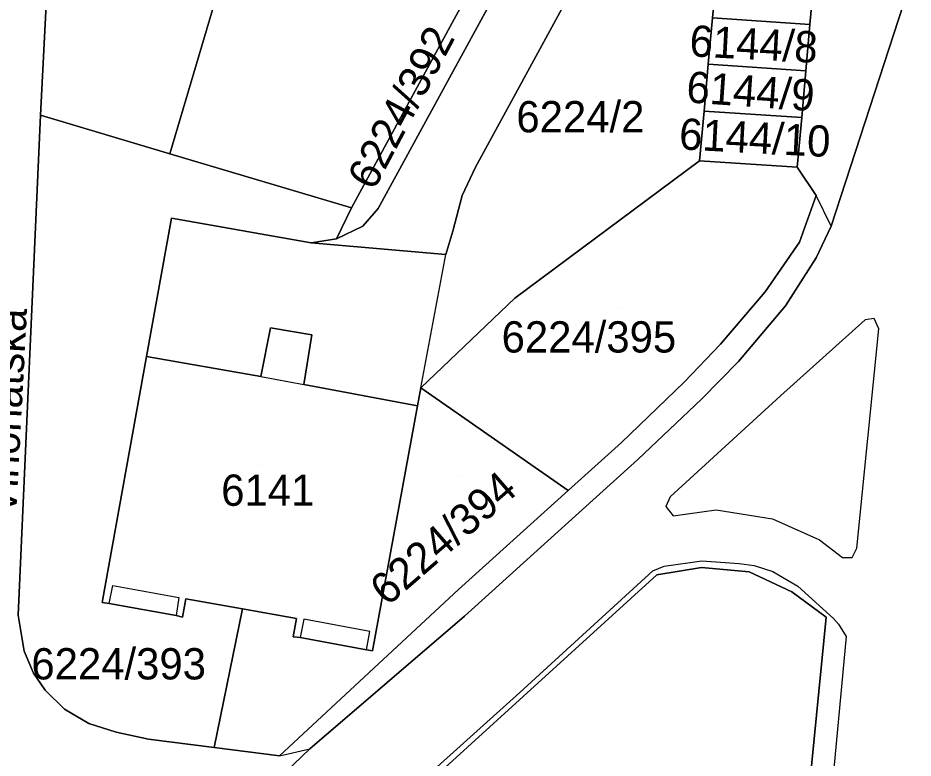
# Model space of a CAD drawing. Extents: x -266199 to -261993, y -1239047 to -1235108.
# Drawn here: x -263981.8 to -263924.6, y -1236512.5 to -1236465.2 of the extents above; entities that cross this region are included whole.
import ezdxf

# ---------------------------------------------------------------- set-up
doc = ezdxf.new("R2010")
doc.units = 0
for name, color, linetype in [('body_kn', 7, 'Continuous'), ('kladpar_druhypozemkov', 7, 'Continuous'), ('kladpar_hranice', 7, 'Continuous'), ('kladpar_parcelnecisla', 7, 'Continuous'), ('kladpar_plochy', 7, 'Continuous'), ('popisy', 7, 'Continuous'), ('zappar_hrandruhpozemk', 7, 'Continuous')]:
    doc.layers.add(name, color=color, linetype=linetype)

msp = doc.modelspace()

# ---------------------------------------------------------------- linework, layer by layer
at = {"layer": 'body_kn'}
for p, q in [((-263937.46, -1236465.19), (-263937.46, -1236465.19)), ((-263931.23, -1236465.61), (-263931.23, -1236465.61)), ((-263931.23, -1236465.61), (-263931.23, -1236465.61)), ((-263937.73, -1236468.15), (-263937.73, -1236468.15)), ((-263931.49, -1236468.57), (-263931.49, -1236468.57)), ((-263931.49, -1236468.57), (-263931.49, -1236468.57)), ((-263937.99, -1236471.14), (-263937.99, -1236471.14)), ((-263980.39, -1236471.41), (-263980.39, -1236471.41)), ((-263980.39, -1236471.41), (-263980.39, -1236471.41)), ((-263931.76, -1236471.55), (-263931.76, -1236471.55)), ((-263931.76, -1236471.55), (-263931.76, -1236471.55)), ((-263972.14, -1236473.87), (-263972.14, -1236473.87)), ((-263938.28, -1236474.32), (-263938.28, -1236474.32)), ((-263952.6, -1236474.73), (-263952.6, -1236474.73)), ((-263932.05, -1236474.72), (-263932.05, -1236474.72)), ((-263953.45, -1236476.54), (-263953.45, -1236476.54)), ((-263930.83, -1236476.53), (-263930.83, -1236476.53)), ((-263960.53, -1236477.32), (-263960.53, -1236477.32)), ((-263960.53, -1236477.32), (-263960.53, -1236477.32)), ((-263958.83, -1236477.38), (-263958.83, -1236477.38)), ((-263972.03, -1236477.98), (-263972.03, -1236477.98)), ((-263959.81, -1236478.49), (-263959.81, -1236478.49)), ((-263929.87, -1236478.51), (-263929.87, -1236478.51)), ((-263929.87, -1236478.51), (-263929.87, -1236478.51)), ((-263954.05, -1236478.81), (-263954.05, -1236478.81)), ((-263963.11, -1236479.57), (-263963.11, -1236479.57)), ((-263961.48, -1236479.3), (-263961.48, -1236479.3)), ((-263931.89, -1236479.52), (-263931.89, -1236479.52)), ((-263954.5, -1236480.31), (-263954.5, -1236480.31)), ((-263930.84, -1236480.52), (-263930.84, -1236480.52)), ((-263934.1, -1236482.7), (-263934.1, -1236482.7)), ((-263950.08, -1236483.11), (-263950.08, -1236483.11)), ((-263932.8, -1236483.6), (-263932.8, -1236483.6)), ((-263927.13, -1236484.4), (-263927.13, -1236484.4)), ((-263965.71, -1236484.99), (-263965.71, -1236484.99)), ((-263927.7, -1236484.49), (-263927.7, -1236484.49)), ((-263963.05, -1236485.44), (-263963.05, -1236485.44)), ((-263926.82, -1236485.06), (-263926.82, -1236485.06)), ((-263936.95, -1236486.04), (-263936.95, -1236486.04)), ((-263973.63, -1236486.84), (-263973.63, -1236486.84)), ((-263973.63, -1236486.84), (-263973.63, -1236486.84)), ((-263935.8, -1236487.16), (-263935.8, -1236487.16)), ((-263966.31, -1236488.12), (-263966.31, -1236488.12)), ((-263966.31, -1236488.12), (-263966.31, -1236488.12)), ((-263963.57, -1236488.62), (-263963.57, -1236488.62)), ((-263956.1, -1236488.84), (-263956.1, -1236488.84)), ((-263956.1, -1236488.84), (-263956.1, -1236488.84)), ((-263939.27, -1236488.47), (-263939.27, -1236488.47)), ((-263938.16, -1236489.57), (-263938.16, -1236489.57)), ((-263933.11, -1236489.35), (-263933.11, -1236489.35)), ((-263956.31, -1236489.99), (-263956.31, -1236489.99)), ((-263943.27, -1236492.34), (-263943.27, -1236492.34)), ((-263942.23, -1236493.41), (-263942.23, -1236493.41)), ((-263946.68, -1236495.41), (-263946.68, -1236495.41)), ((-263946.68, -1236495.41), (-263946.68, -1236495.41)), ((-263940.17, -1236495.81), (-263940.17, -1236495.81)), ((-263940.43, -1236496.43), (-263940.43, -1236496.43)), ((-263937.22, -1236496.63), (-263937.22, -1236496.63)), ((-263939.97, -1236497.03), (-263939.97, -1236497.03)), ((-263933.62, -1236497.22), (-263933.62, -1236497.22)), ((-263930.62, -1236498.56), (-263930.62, -1236498.56)), ((-263928.24, -1236499.09), (-263928.24, -1236499.09)), ((-263928.24, -1236499.09), (-263928.24, -1236499.09)), ((-263929.15, -1236499.68), (-263929.15, -1236499.68)), ((-263928.53, -1236499.69), (-263928.53, -1236499.69)), ((-263940.55, -1236500.23), (-263940.55, -1236500.23)), ((-263938.16, -1236500.32), (-263938.16, -1236500.32)), ((-263938.15, -1236499.9), (-263938.15, -1236499.9)), ((-263935.76, -1236500.07), (-263935.76, -1236500.07)), ((-263934.79, -1236500.2), (-263934.79, -1236500.2)), ((-263941.26, -1236500.53), (-263941.26, -1236500.53)), ((-263941.02, -1236500.79), (-263941.02, -1236500.79)), ((-263935.11, -1236500.6), (-263935.11, -1236500.6)), ((-263933.61, -1236500.57), (-263933.61, -1236500.57)), ((-263975.78, -1236501.48), (-263975.78, -1236501.48)), ((-263932.01, -1236501.52), (-263932.01, -1236501.52)), ((-263953.68, -1236501.72), (-263953.68, -1236501.72)), ((-263932.39, -1236501.87), (-263932.39, -1236501.87)), ((-263976.45, -1236502.56), (-263976.45, -1236502.56)), ((-263976, -1236502.63), (-263976, -1236502.63)), ((-263971.56, -1236502.24), (-263971.56, -1236502.24)), ((-263971.11, -1236502.32), (-263971.11, -1236502.32)), ((-263967.49, -1236502.97), (-263967.49, -1236502.97)), ((-263981.83, -1236503.37), (-263981.83, -1236503.37)), ((-263971.73, -1236503.39), (-263971.73, -1236503.39)), ((-263971.73, -1236503.39), (-263971.73, -1236503.39)), ((-263971.32, -1236503.49), (-263971.32, -1236503.49)), ((-263964.05, -1236503.59), (-263964.05, -1236503.59)), ((-263963.58, -1236503.63), (-263963.58, -1236503.63)), ((-263953.3, -1236503.44), (-263953.3, -1236503.44)), ((-263930.2, -1236503.49), (-263930.2, -1236503.49)), ((-263929.72, -1236503.58), (-263929.72, -1236503.58)), ((-263959.35, -1236504.41), (-263959.35, -1236504.41)), ((-263929.4, -1236503.95), (-263929.4, -1236503.95)), ((-263964.25, -1236504.75), (-263964.25, -1236504.75)), ((-263963.81, -1236504.8), (-263963.81, -1236504.8)), ((-263963.81, -1236504.8), (-263963.81, -1236504.8)), ((-263928.91, -1236504.74), (-263928.91, -1236504.74)), ((-263959.57, -1236505.59), (-263959.57, -1236505.59)), ((-263981.45, -1236505.68), (-263981.45, -1236505.68)), ((-263959.18, -1236505.65), (-263959.18, -1236505.65)), ((-263980.85, -1236507.07), (-263980.85, -1236507.07)), ((-263980.1, -1236508.17), (-263980.1, -1236508.17)), ((-263949.76, -1236508.32), (-263949.76, -1236508.32)), ((-263978.87, -1236509.38), (-263978.87, -1236509.38)), ((-263977.31, -1236510.3), (-263977.31, -1236510.3)), ((-263975.56, -1236510.85), (-263975.56, -1236510.85)), ((-263973.49, -1236511.29), (-263973.49, -1236511.29)), ((-263969.3, -1236511.83), (-263969.3, -1236511.83)), ((-263965.13, -1236512.37), (-263965.13, -1236512.37)), ((-263965.13, -1236512.37), (-263965.13, -1236512.37)), ((-263963.18, -1236511.91), (-263963.18, -1236511.91))]:
    msp.add_line(p, q, dxfattribs=at)
at = {"layer": 'kladpar_druhypozemkov'}
for p, q in [((-263934.78, -1236466.08), (-263934.78, -1236466.08)), ((-263934.84, -1236469.09), (-263934.84, -1236469.09)), ((-263944.88, -1236470.23), (-263944.88, -1236470.23)), ((-263935.14, -1236471.92), (-263935.14, -1236471.92)), ((-263943.46, -1236483.68), (-263943.46, -1236483.68)), ((-263966.27, -1236493.78), (-263966.27, -1236493.78)), ((-263953.47, -1236494.52), (-263953.47, -1236494.52)), ((-263974.53, -1236505.45), (-263974.53, -1236505.45))]:
    msp.add_line(p, q, dxfattribs=at)
at = {"layer": 'kladpar_hranice'}
for p, q in [((-263976, -1236502.63), (-263971.73, -1236503.39)), ((-263971.73, -1236503.39), (-263976, -1236502.63)), ((-263963.81, -1236504.8), (-263959.57, -1236505.59)), ((-263959.57, -1236505.59), (-263963.81, -1236504.8))]:
    msp.add_line(p, q, dxfattribs=at)
for points in [[(-263966.27, -1236445.18), (-263968.43, -1236443.94), (-263968.13, -1236443.44), (-263969.23, -1236442.87), (-263969.45, -1236443.39), (-263971.23, -1236442.33), (-263973.54, -1236446.54), (-263974.5, -1236448.29), (-263970.36, -1236450.44), (-263968.98, -1236451.16), (-263973.88, -1236460.3), (-263968.89, -1236462.93), (-263972.14, -1236473.87), (-263980.39, -1236471.41), (-263979.93, -1236462.23), (-263978.66, -1236436.63), (-263966.3, -1236443.22), (-263966.48, -1236443.5), (-263965.62, -1236444.05), (-263966.27, -1236445.18)], [(-263955.01, -1236458.86), (-263951.61, -1236460.9), (-263960.53, -1236477.32), (-263972.14, -1236473.87), (-263968.89, -1236462.93), (-263963.98, -1236454.15), (-263959.15, -1236456.71), (-263955.01, -1236458.86)], [(-263951.61, -1236460.9), (-263950.22, -1236461.58), (-263958.83, -1236477.38), (-263959.81, -1236478.49), (-263961.48, -1236479.3), (-263960.53, -1236477.32), (-263951.61, -1236460.9)], [(-263946.57, -1236463.65), (-263952.6, -1236474.73), (-263953.45, -1236476.54), (-263954.05, -1236478.81), (-263954.5, -1236480.31), (-263963.11, -1236479.57), (-263961.48, -1236479.3), (-263959.81, -1236478.49), (-263958.83, -1236477.38), (-263950.22, -1236461.58)], [(-263924.64, -1236462.38), (-263929.87, -1236478.51), (-263930.84, -1236480.52), (-263932.8, -1236483.6), (-263935.8, -1236487.16), (-263938.16, -1236489.57), (-263942.23, -1236493.41), (-263953.3, -1236503.44), (-263963.18, -1236511.91), (-263968.85, -1236517.36), (-263974.56, -1236522.56), (-263975.51, -1236521.38), (-263969.65, -1236515.98), (-263973.22, -1236515.23), (-263983.33, -1236513.1)], [(-263980.39, -1236471.41), (-263981.83, -1236503.37), (-263981.45, -1236505.68), (-263980.85, -1236507.07), (-263980.1, -1236508.17), (-263978.87, -1236509.38), (-263977.31, -1236510.3), (-263975.56, -1236510.85), (-263973.49, -1236511.29), (-263969.3, -1236511.83), (-263965.13, -1236512.37), (-263953.68, -1236501.72), (-263946.68, -1236495.41), (-263943.27, -1236492.34), (-263939.27, -1236488.47), (-263936.95, -1236486.04), (-263934.1, -1236482.7), (-263931.89, -1236479.52), (-263930.83, -1236476.53), (-263932.05, -1236474.72), (-263931.76, -1236471.55), (-263931.49, -1236468.57), (-263931.23, -1236465.61), (-263930.96, -1236462.62)], [(-263979.93, -1236462.23), (-263980.39, -1236471.41)], [(-263933.92, -1236542.76), (-263932.79, -1236529.87), (-263930.2, -1236503.49), (-263932.39, -1236501.87), (-263935.11, -1236500.6), (-263938.16, -1236500.32), (-263941.02, -1236500.79), (-263970.19, -1236527.36), (-263970.54, -1236526.97), (-263974.56, -1236522.56), (-263968.85, -1236517.36), (-263963.18, -1236511.91), (-263953.3, -1236503.44), (-263942.23, -1236493.41), (-263938.16, -1236489.57), (-263935.8, -1236487.16), (-263932.8, -1236483.6), (-263930.84, -1236480.52), (-263929.87, -1236478.51), (-263924.64, -1236462.38)], [(-263937.19, -1236462.21), (-263937.46, -1236465.19), (-263937.73, -1236468.15), (-263937.99, -1236471.14), (-263938.28, -1236474.32), (-263950.08, -1236483.11), (-263956.1, -1236488.84), (-263956.31, -1236489.99), (-263963.57, -1236488.62), (-263963.05, -1236485.44), (-263965.71, -1236484.99), (-263966.31, -1236488.12), (-263973.63, -1236486.84), (-263972.03, -1236477.98), (-263963.11, -1236479.57), (-263954.5, -1236480.31), (-263954.05, -1236478.81), (-263953.45, -1236476.54), (-263952.6, -1236474.73), (-263946.57, -1236463.65)], [(-263930.96, -1236462.62), (-263931.23, -1236465.61), (-263937.46, -1236465.19), (-263937.19, -1236462.21), (-263930.96, -1236462.62)], [(-263931.23, -1236465.61), (-263931.49, -1236468.57), (-263937.73, -1236468.15), (-263937.46, -1236465.19), (-263931.23, -1236465.61)], [(-263931.49, -1236468.57), (-263931.76, -1236471.55), (-263937.99, -1236471.14), (-263937.73, -1236468.15), (-263931.49, -1236468.57)], [(-263931.76, -1236471.55), (-263932.05, -1236474.72), (-263938.28, -1236474.32), (-263937.99, -1236471.14), (-263931.76, -1236471.55)], [(-263971.73, -1236503.39), (-263971.32, -1236503.49), (-263971.11, -1236502.32), (-263967.49, -1236502.97), (-263969.3, -1236511.83), (-263973.49, -1236511.29), (-263975.56, -1236510.85), (-263977.31, -1236510.3), (-263978.87, -1236509.38), (-263980.1, -1236508.17), (-263980.85, -1236507.07), (-263981.45, -1236505.68), (-263981.83, -1236503.37), (-263980.39, -1236471.41), (-263972.14, -1236473.87), (-263960.53, -1236477.32)], [(-263946.68, -1236495.41), (-263956.1, -1236488.84), (-263950.08, -1236483.11), (-263938.28, -1236474.32), (-263932.05, -1236474.72), (-263930.83, -1236476.53), (-263931.89, -1236479.52), (-263934.1, -1236482.7), (-263936.95, -1236486.04), (-263939.27, -1236488.47), (-263943.27, -1236492.34), (-263946.68, -1236495.41)], [(-263960.53, -1236477.32), (-263961.48, -1236479.3), (-263963.11, -1236479.57), (-263972.03, -1236477.98), (-263973.63, -1236486.84), (-263976.45, -1236502.56), (-263976, -1236502.63)], [(-263973.63, -1236486.84), (-263966.31, -1236488.12), (-263965.71, -1236484.99), (-263963.05, -1236485.44), (-263963.57, -1236488.62), (-263956.31, -1236489.99), (-263959.18, -1236505.65), (-263959.57, -1236505.59)], [(-263976, -1236502.63), (-263976.45, -1236502.56), (-263973.63, -1236486.84)], [(-263956.1, -1236488.84), (-263946.68, -1236495.41), (-263953.68, -1236501.72), (-263965.13, -1236512.37), (-263969.3, -1236511.83), (-263967.49, -1236502.97), (-263964.05, -1236503.59), (-263964.25, -1236504.75), (-263963.81, -1236504.8)], [(-263959.57, -1236505.59), (-263959.18, -1236505.65), (-263956.31, -1236489.99), (-263956.1, -1236488.84)], [(-263971.7, -1236528.73), (-263970.19, -1236527.36), (-263941.02, -1236500.79), (-263938.16, -1236500.32), (-263935.11, -1236500.6), (-263932.39, -1236501.87), (-263930.2, -1236503.49), (-263932.79, -1236529.87), (-263933.91, -1236529.91), (-263934.03, -1236530.97), (-263942.16, -1236527.4), (-263950.71, -1236524.33), (-263953.82, -1236532.87), (-263954.6, -1236535), (-263971.7, -1236528.73)], [(-263963.81, -1236504.8), (-263964.25, -1236504.75), (-263964.05, -1236503.59), (-263967.49, -1236502.97), (-263971.11, -1236502.32), (-263971.32, -1236503.49), (-263971.73, -1236503.39)]]:
    msp.add_lwpolyline(points, dxfattribs=at)
at = {"layer": 'kladpar_plochy'}
for points in [[(-263966.27, -1236445.18), (-263968.43, -1236443.94), (-263968.13, -1236443.44), (-263969.23, -1236442.87), (-263969.45, -1236443.39), (-263971.23, -1236442.33), (-263973.54, -1236446.54), (-263974.5, -1236448.29), (-263970.36, -1236450.44), (-263968.98, -1236451.16), (-263973.88, -1236460.3), (-263968.89, -1236462.93), (-263972.14, -1236473.87), (-263980.39, -1236471.41), (-263979.93, -1236462.23), (-263978.66, -1236436.63), (-263966.3, -1236443.22), (-263966.48, -1236443.5), (-263965.62, -1236444.05)], [(-263955.01, -1236458.86), (-263951.61, -1236460.9), (-263960.53, -1236477.32), (-263972.14, -1236473.87), (-263968.89, -1236462.93), (-263963.98, -1236454.15), (-263959.15, -1236456.71)], [(-263951.61, -1236460.9), (-263950.22, -1236461.58), (-263958.83, -1236477.38), (-263959.81, -1236478.49), (-263961.48, -1236479.3), (-263960.53, -1236477.32)], [(-263930.96, -1236462.62), (-263931.23, -1236465.61), (-263937.46, -1236465.19), (-263937.19, -1236462.21)], [(-263931.23, -1236465.61), (-263931.49, -1236468.57), (-263937.73, -1236468.15), (-263937.46, -1236465.19)], [(-263931.49, -1236468.57), (-263931.76, -1236471.55), (-263937.99, -1236471.14), (-263937.73, -1236468.15)], [(-263931.76, -1236471.55), (-263932.05, -1236474.72), (-263938.28, -1236474.32), (-263937.99, -1236471.14)], [(-263960.53, -1236477.32), (-263961.48, -1236479.3), (-263963.11, -1236479.57), (-263972.03, -1236477.98), (-263973.63, -1236486.84), (-263976.45, -1236502.56), (-263976, -1236502.63), (-263971.73, -1236503.39), (-263971.32, -1236503.49), (-263971.11, -1236502.32), (-263967.49, -1236502.97), (-263969.3, -1236511.83), (-263973.49, -1236511.29), (-263975.56, -1236510.85), (-263977.31, -1236510.3), (-263978.87, -1236509.38), (-263980.1, -1236508.17), (-263980.85, -1236507.07), (-263981.45, -1236505.68), (-263981.83, -1236503.37), (-263980.39, -1236471.41), (-263972.14, -1236473.87)], [(-263946.68, -1236495.41), (-263956.1, -1236488.84), (-263950.08, -1236483.11), (-263938.28, -1236474.32), (-263932.05, -1236474.72), (-263930.83, -1236476.53), (-263931.89, -1236479.52), (-263934.1, -1236482.7), (-263936.95, -1236486.04), (-263939.27, -1236488.47), (-263943.27, -1236492.34)], [(-263973.63, -1236486.84), (-263966.31, -1236488.12), (-263965.71, -1236484.99), (-263963.05, -1236485.44), (-263963.57, -1236488.62), (-263956.31, -1236489.99), (-263959.18, -1236505.65), (-263959.57, -1236505.59), (-263963.81, -1236504.8), (-263964.25, -1236504.75), (-263964.05, -1236503.59), (-263967.49, -1236502.97), (-263971.11, -1236502.32), (-263971.32, -1236503.49), (-263971.73, -1236503.39), (-263976, -1236502.63), (-263976.45, -1236502.56)], [(-263956.1, -1236488.84), (-263946.68, -1236495.41), (-263953.68, -1236501.72), (-263965.13, -1236512.37), (-263969.3, -1236511.83), (-263967.49, -1236502.97), (-263964.05, -1236503.59), (-263964.25, -1236504.75), (-263963.81, -1236504.8), (-263959.57, -1236505.59), (-263959.18, -1236505.65), (-263956.31, -1236489.99)], [(-263971.7, -1236528.73), (-263970.19, -1236527.36), (-263941.02, -1236500.79), (-263938.16, -1236500.32), (-263935.11, -1236500.6), (-263932.39, -1236501.87), (-263930.2, -1236503.49), (-263932.79, -1236529.87), (-263933.91, -1236529.91), (-263934.03, -1236530.97), (-263942.16, -1236527.4), (-263950.71, -1236524.33), (-263953.82, -1236532.87), (-263954.6, -1236535)]]:
    msp.add_lwpolyline(points, close=True, dxfattribs=at)
for points in [[(-263946.57, -1236463.65), (-263952.6, -1236474.73), (-263953.45, -1236476.54), (-263954.05, -1236478.81), (-263954.5, -1236480.31), (-263963.11, -1236479.57), (-263961.48, -1236479.3), (-263959.81, -1236478.49), (-263958.83, -1236477.38), (-263950.22, -1236461.58)], [(-263924.64, -1236462.38), (-263929.87, -1236478.51), (-263930.84, -1236480.52), (-263932.8, -1236483.6), (-263935.8, -1236487.16), (-263938.16, -1236489.57), (-263942.23, -1236493.41), (-263953.3, -1236503.44), (-263963.18, -1236511.91), (-263968.85, -1236517.36), (-263974.56, -1236522.56), (-263975.51, -1236521.38), (-263969.65, -1236515.98), (-263973.22, -1236515.23), (-263983.33, -1236513.1)], [(-263979.93, -1236462.23), (-263980.39, -1236471.41), (-263981.83, -1236503.37), (-263981.45, -1236505.68), (-263980.85, -1236507.07), (-263980.1, -1236508.17), (-263978.87, -1236509.38), (-263977.31, -1236510.3), (-263975.56, -1236510.85), (-263973.49, -1236511.29), (-263969.3, -1236511.83), (-263965.13, -1236512.37), (-263953.68, -1236501.72), (-263946.68, -1236495.41), (-263943.27, -1236492.34), (-263939.27, -1236488.47), (-263936.95, -1236486.04), (-263934.1, -1236482.7), (-263931.89, -1236479.52), (-263930.83, -1236476.53), (-263932.05, -1236474.72), (-263931.76, -1236471.55), (-263931.49, -1236468.57), (-263931.23, -1236465.61), (-263930.96, -1236462.62)], [(-263933.92, -1236542.76), (-263932.79, -1236529.87), (-263930.2, -1236503.49), (-263932.39, -1236501.87), (-263935.11, -1236500.6), (-263938.16, -1236500.32), (-263941.02, -1236500.79), (-263970.19, -1236527.36), (-263970.54, -1236526.97), (-263974.56, -1236522.56), (-263968.85, -1236517.36), (-263963.18, -1236511.91), (-263953.3, -1236503.44), (-263942.23, -1236493.41), (-263938.16, -1236489.57), (-263935.8, -1236487.16), (-263932.8, -1236483.6), (-263930.84, -1236480.52), (-263929.87, -1236478.51), (-263924.64, -1236462.38)], [(-263937.19, -1236462.21), (-263937.46, -1236465.19), (-263937.73, -1236468.15), (-263937.99, -1236471.14), (-263938.28, -1236474.32), (-263950.08, -1236483.11), (-263956.1, -1236488.84), (-263956.31, -1236489.99), (-263963.57, -1236488.62), (-263963.05, -1236485.44), (-263965.71, -1236484.99), (-263966.31, -1236488.12), (-263973.63, -1236486.84), (-263972.03, -1236477.98), (-263963.11, -1236479.57), (-263954.5, -1236480.31), (-263954.05, -1236478.81), (-263953.45, -1236476.54), (-263952.6, -1236474.73), (-263946.57, -1236463.65)]]:
    msp.add_lwpolyline(points, dxfattribs=at)
at = {"layer": 'zappar_hrandruhpozemk'}
for p, q in [((-263929.87, -1236478.51), (-263930.83, -1236476.53)), ((-263956.1, -1236488.84), (-263954.5, -1236480.31)), ((-263966.31, -1236488.12), (-263963.57, -1236488.62)), ((-263933.11, -1236489.35), (-263940.17, -1236495.81)), ((-263949.76, -1236508.32), (-263941.26, -1236500.53)), ((-263976, -1236502.63), (-263975.78, -1236501.48)), ((-263975.78, -1236501.48), (-263971.56, -1236502.24)), ((-263971.56, -1236502.24), (-263971.73, -1236503.39)), ((-263963.58, -1236503.63), (-263963.81, -1236504.8)), ((-263959.35, -1236504.41), (-263963.58, -1236503.63)), ((-263959.57, -1236505.59), (-263959.35, -1236504.41)), ((-263970.54, -1236526.97), (-263949.76, -1236508.32)), ((-263965.13, -1236512.37), (-263963.18, -1236511.91))]:
    msp.add_line(p, q, dxfattribs=at)
for points in [[(-263928.24, -1236499.09), (-263926.82, -1236485.06), (-263927.13, -1236484.4), (-263927.7, -1236484.49), (-263933.11, -1236489.35)], [(-263940.17, -1236495.81), (-263940.43, -1236496.43), (-263939.97, -1236497.03), (-263937.22, -1236496.63), (-263933.62, -1236497.22), (-263930.62, -1236498.56), (-263929.15, -1236499.68), (-263928.53, -1236499.69), (-263928.24, -1236499.09)], [(-263941.26, -1236500.53), (-263940.55, -1236500.23), (-263938.15, -1236499.9), (-263935.76, -1236500.07), (-263934.79, -1236500.2), (-263933.61, -1236500.57), (-263932.01, -1236501.52), (-263929.72, -1236503.58), (-263929.4, -1236503.95), (-263928.91, -1236504.74), (-263932.47, -1236542.81)]]:
    msp.add_lwpolyline(points, dxfattribs=at)

# ---------------------------------------------------------------- texts
at = {"layer": 'kladpar_parcelnecisla'}
for s, rotation, p in [('6224/392', 62, (-263959.105, -1236476.294)), ('6144/8', 357, (-263938.96, -1236467.635)), ('6144/9', 356, (-263939.169, -1236470.578)), ('6144/10', 357, (-263939.629, -1236473.584)), ('6224/394', 41, (-263958.236, -1236502.851))]:
    msp.add_text(s, height=2, rotation=rotation, dxfattribs=at).set_placement(p)
for s, p in [('6224/2', (-263949.99, -1236472.5)), ('6224/395', (-263950.933, -1236486.58)), ('6141', (-263968.851, -1236496.38)), ('6224/393', (-263980.98, -1236507.48))]:
    msp.add_text(s, height=2, dxfattribs=at).set_placement(p)
at = {"layer": 'popisy'}
msp.add_text('Vihorlatská', height=2, rotation=87, dxfattribs=at).set_placement((-263981.955, -1236497.015))

doc.saveas('drawing.dxf')
